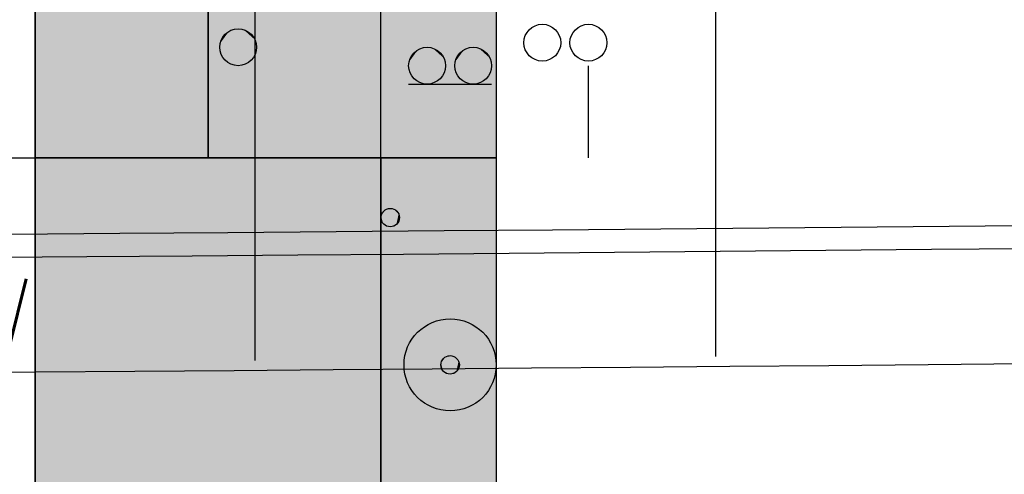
# Model space of a CAD drawing. Header units: metres. Extents: x 3458045 to 3462392, y 5482308 to 5484762.
# Tile 258 of 458: x 3460144.91 to 3460149.19, y 5483997.55 to 5483999.53. Entities that reach past the tile are written whole.
import ezdxf
from ezdxf.enums import TextEntityAlignment as Align

# ---------------------------------------------------------------- set-up
doc = ezdxf.new("R2010")
doc.units = ezdxf.units.M
doc.linetypes.add('AUSGEZOGEN', pattern=[2, 1, 1])
doc.linetypes.add('VERDECKT2', pattern=[4.7625, 3.175, -1.5875])
for name, color, linetype in [('BAUER_BK 2014', 1, 'CONTINUOUS'), ('SP_BAUGRUBE-UWB-Sohle', 1, 'AUSGEZOGEN'), ('SP_BAUGRUBE-VERBAU', 210, 'AUSGEZOGEN'), ('SP_Tunnelsohle_L7+8-Schnitt', 2, 'CONTINUOUS'), ('SP_Tunnelsohle_Sauberkeitsschicht', 1, 'CONTINUOUS')]:
    doc.layers.add(name, color=color, linetype=linetype)
doc.styles.add('ROMANS', font='ROMANS')

msp = doc.modelspace()

# ---------------------------------------------------------------- linework, layer by layer
at = {"layer": 'BAUER_BK 2014', "color": 7, "linetype": 'Continuous'}
for points in [[(3460144.9809, 5484012.5271), (3460144.9809, 5483982.5271)], [(3460146.9809, 5484012.5271), (3460146.9809, 5483982.5271)], [(3460144.9809, 5483998.9271), (3460144.9809, 5484000.9271), (3460146.9809, 5484000.9271), (3460146.9809, 5483998.9271), (3460144.9809, 5483998.9271)], [(3460147.3809, 5483998.9271), (3460147.3809, 5483999.3271)], [(3460146.6009, 5483999.2471), (3460146.9609, 5483999.2471)], [(3460142.9304, 5483998.9271), (3460143.9809, 5483998.9271), (3460144.5809, 5483998.9271), (3460144.9809, 5483998.9271)], [(3460144.9809, 5483993.5271), (3460144.9809, 5483998.9271), (3460146.9809, 5483998.9271), (3460146.9809, 5483993.5271), (3460144.9809, 5483993.5271)], [(3460146.9809, 5483998.9271), (3460144.9809, 5483998.9271)]]:
    msp.add_lwpolyline(points, dxfattribs=at)
at = {"layer": 'BAUER_BK 2014', "color": 30, "linetype": 'Continuous'}
for points in [[(3460144.9809, 5483998.9271), (3460144.9809, 5484000.9271), (3460145.7309, 5484000.9271), (3460145.7309, 5483998.9271), (3460144.9809, 5483998.9271)], [(3460146.4809, 5483993.5271), (3460146.4809, 5483998.9271), (3460146.9809, 5483998.9271), (3460146.9809, 5483993.5271), (3460146.4809, 5483993.5271)]]:
    msp.add_lwpolyline(points, dxfattribs=at)
at = {"layer": 'BAUER_BK 2014', "color": 62, "linetype": 'Continuous'}
msp.add_lwpolyline([(3460145.7309, 5483998.9271), (3460145.7309, 5484000.9271), (3460146.9809, 5484000.9271), (3460146.9809, 5483998.9271), (3460145.7309, 5483998.9271)], dxfattribs=at)
at = {"layer": 'BAUER_BK 2014', "color": 206, "linetype": 'Continuous'}
msp.add_lwpolyline([(3460146.4809, 5483998.9271), (3460146.4809, 5484000.9271), (3460146.9809, 5484000.9271), (3460146.9809, 5483998.9271), (3460146.4809, 5483998.9271)], dxfattribs=at)
at = {"layer": 'BAUER_BK 2014', "color": 50, "linetype": 'Continuous'}
msp.add_lwpolyline([(3460144.9809, 5483993.5271), (3460144.9809, 5483998.9271), (3460146.4809, 5483998.9271), (3460146.4809, 5483993.5271), (3460144.9809, 5483993.5271)], dxfattribs=at)
at = {"layer": 'BAUER_BK 2014', "color": 7, "linetype": 'Continuous'}
for centre, radius in [((3460145.8609, 5483999.4071), 0.08), ((3460147.1809, 5483999.4271), 0.08), ((3460147.3809, 5483999.4271), 0.08), ((3460146.6809, 5483999.3271), 0.08), ((3460146.8809, 5483999.3271), 0.08), ((3460146.5209, 5483998.6671), 0.04), ((3460146.7809, 5483998.0271), 0.2), ((3460146.7809, 5483998.0271), 0.04)]:
    msp.add_circle(centre, radius, dxfattribs=at)
at = {"layer": 'BAUER_BK 2014', "color": 30, "linetype": 'Continuous'}
for points in [[(3460144.9809, 5483998.9271), (3460144.9809, 5484000.9271), (3460145.7309, 5483998.9271), (3460145.7309, 5484000.9271)], [(3460146.4809, 5483993.5271), (3460146.4809, 5483998.9271), (3460146.9809, 5483993.5271), (3460146.9809, 5483998.9271)]]:
    msp.add_solid(points, dxfattribs=at)
at = {"layer": 'BAUER_BK 2014', "color": 62, "linetype": 'Continuous'}
msp.add_solid([(3460145.7309, 5483998.9271), (3460145.7309, 5484000.9271), (3460146.9809, 5483998.9271), (3460146.9809, 5484000.9271)], dxfattribs=at)
at = {"layer": 'BAUER_BK 2014', "color": 206, "linetype": 'Continuous'}
msp.add_solid([(3460146.4809, 5483998.9271), (3460146.4809, 5484000.9271), (3460146.9809, 5483998.9271), (3460146.9809, 5484000.9271)], dxfattribs=at)
at = {"layer": 'BAUER_BK 2014', "color": 7, "linetype": 'Continuous'}
for points in [[(3460145.8527, 5483999.4867), (3460145.8363, 5483999.4831), (3460145.8209, 5483999.4763)], [(3460145.8857, 5483999.4831), (3460145.8527, 5483999.4867), (3460145.8209, 5483999.4763)], [(3460145.8857, 5483999.4831), (3460145.8693, 5483999.4867), (3460145.8527, 5483999.4867)], [(3460145.8209, 5483999.4763), (3460145.7963, 5483999.4541), (3460145.7827, 5483999.4237)], [(3460145.8209, 5483999.4763), (3460145.7827, 5483999.4237), (3460145.7963, 5483999.3601)], [(3460145.7963, 5483999.4541), (3460145.7879, 5483999.4397), (3460145.7827, 5483999.4237)], [(3460145.8209, 5483999.4763), (3460145.8075, 5483999.4665), (3460145.7963, 5483999.4541)], [(3460145.8209, 5483999.4763), (3460145.7963, 5483999.3601), (3460145.9145, 5483999.3477)], [(3460145.9341, 5483999.4397), (3460145.8857, 5483999.4831), (3460145.8209, 5483999.4763)], [(3460145.9145, 5483999.3477), (3460145.9341, 5483999.4397), (3460145.8209, 5483999.4763)], [(3460145.9145, 5483999.4665), (3460145.9009, 5483999.4763), (3460145.8857, 5483999.4831)], [(3460145.9341, 5483999.4397), (3460145.9145, 5483999.4665), (3460145.8857, 5483999.4831)], [(3460145.9341, 5483999.4397), (3460145.9257, 5483999.4541), (3460145.9145, 5483999.4665)], [(3460145.7827, 5483999.4237), (3460145.7809, 5483999.4071), (3460145.7827, 5483999.3905)], [(3460145.7827, 5483999.4237), (3460145.7827, 5483999.3905), (3460145.7963, 5483999.3601)], [(3460145.9145, 5483999.3477), (3460145.9341, 5483999.3745), (3460145.9341, 5483999.4397)], [(3460145.9409, 5483999.4071), (3460145.9393, 5483999.4237), (3460145.9341, 5483999.4397)], [(3460145.9341, 5483999.3745), (3460145.9409, 5483999.4071), (3460145.9341, 5483999.4397)], [(3460146.6727, 5483999.4067), (3460146.6563, 5483999.4031), (3460146.6409, 5483999.3963)], [(3460146.7057, 5483999.4031), (3460146.6727, 5483999.4067), (3460146.6409, 5483999.3963)], [(3460146.7541, 5483999.3597), (3460146.7057, 5483999.4031), (3460146.6409, 5483999.3963)], [(3460146.7057, 5483999.4031), (3460146.6893, 5483999.4067), (3460146.6727, 5483999.4067)], [(3460146.7345, 5483999.3865), (3460146.7209, 5483999.3963), (3460146.7057, 5483999.4031)], [(3460146.7541, 5483999.3597), (3460146.7345, 5483999.3865), (3460146.7057, 5483999.4031)], [(3460146.8727, 5483999.4067), (3460146.8563, 5483999.4031), (3460146.8409, 5483999.3963)], [(3460146.9057, 5483999.4031), (3460146.8727, 5483999.4067), (3460146.8409, 5483999.3963)], [(3460146.9541, 5483999.3597), (3460146.9057, 5483999.4031), (3460146.8409, 5483999.3963)], [(3460146.9057, 5483999.4031), (3460146.8893, 5483999.4067), (3460146.8727, 5483999.4067)], [(3460146.9345, 5483999.3865), (3460146.9209, 5483999.3963), (3460146.9057, 5483999.4031)], [(3460146.9541, 5483999.3597), (3460146.9345, 5483999.3865), (3460146.9057, 5483999.4031)], [(3460145.7827, 5483999.3905), (3460145.7879, 5483999.3745), (3460145.7963, 5483999.3601)], [(3460145.7963, 5483999.3601), (3460145.8075, 5483999.3477), (3460145.8209, 5483999.3379)], [(3460145.7963, 5483999.3601), (3460145.8209, 5483999.3379), (3460145.8527, 5483999.3275)], [(3460145.7963, 5483999.3601), (3460145.8527, 5483999.3275), (3460145.9145, 5483999.3477)], [(3460145.9145, 5483999.3477), (3460145.9257, 5483999.3601), (3460145.9341, 5483999.3745)], [(3460146.6409, 5483999.3963), (3460146.6163, 5483999.3741), (3460146.6027, 5483999.3437)], [(3460146.6409, 5483999.3963), (3460146.6027, 5483999.3437), (3460146.6163, 5483999.2801)], [(3460146.6163, 5483999.3741), (3460146.6079, 5483999.3597), (3460146.6027, 5483999.3437)], [(3460146.6409, 5483999.3963), (3460146.6275, 5483999.3865), (3460146.6163, 5483999.3741)], [(3460146.6409, 5483999.3963), (3460146.6163, 5483999.2801), (3460146.7345, 5483999.2677)], [(3460146.7345, 5483999.2677), (3460146.7541, 5483999.3597), (3460146.6409, 5483999.3963)], [(3460146.7541, 5483999.3597), (3460146.7457, 5483999.3741), (3460146.7345, 5483999.3865)], [(3460146.7345, 5483999.2677), (3460146.7541, 5483999.2945), (3460146.7541, 5483999.3597)], [(3460146.7609, 5483999.3271), (3460146.7593, 5483999.3437), (3460146.7541, 5483999.3597)], [(3460146.7541, 5483999.2945), (3460146.7609, 5483999.3271), (3460146.7541, 5483999.3597)], [(3460146.8409, 5483999.3963), (3460146.8163, 5483999.3741), (3460146.8027, 5483999.3437)], [(3460146.8409, 5483999.3963), (3460146.8027, 5483999.3437), (3460146.8163, 5483999.2801)], [(3460146.8163, 5483999.3741), (3460146.8079, 5483999.3597), (3460146.8027, 5483999.3437)], [(3460146.8409, 5483999.3963), (3460146.8275, 5483999.3865), (3460146.8163, 5483999.3741)], [(3460146.8409, 5483999.3963), (3460146.8163, 5483999.2801), (3460146.9345, 5483999.2677)], [(3460146.9345, 5483999.2677), (3460146.9541, 5483999.3597), (3460146.8409, 5483999.3963)], [(3460146.9541, 5483999.3597), (3460146.9457, 5483999.3741), (3460146.9345, 5483999.3865)], [(3460146.9345, 5483999.2677), (3460146.9541, 5483999.2945), (3460146.9541, 5483999.3597)], [(3460146.9609, 5483999.3271), (3460146.9593, 5483999.3437), (3460146.9541, 5483999.3597)], [(3460146.9541, 5483999.2945), (3460146.9609, 5483999.3271), (3460146.9541, 5483999.3597)], [(3460145.8209, 5483999.3379), (3460145.8363, 5483999.3311), (3460145.8527, 5483999.3275)], [(3460145.8527, 5483999.3275), (3460145.8857, 5483999.3311), (3460145.9145, 5483999.3477)], [(3460145.8527, 5483999.3275), (3460145.8693, 5483999.3275), (3460145.8857, 5483999.3311)], [(3460145.8857, 5483999.3311), (3460145.9009, 5483999.3379), (3460145.9145, 5483999.3477)], [(3460146.6027, 5483999.3437), (3460146.6009, 5483999.3271), (3460146.6027, 5483999.3105)], [(3460146.6027, 5483999.3437), (3460146.6027, 5483999.3105), (3460146.6163, 5483999.2801)], [(3460146.8027, 5483999.3437), (3460146.8009, 5483999.3271), (3460146.8027, 5483999.3105)], [(3460146.8027, 5483999.3437), (3460146.8027, 5483999.3105), (3460146.8163, 5483999.2801)], [(3460146.6027, 5483999.3105), (3460146.6079, 5483999.2945), (3460146.6163, 5483999.2801)], [(3460146.6163, 5483999.2801), (3460146.6275, 5483999.2677), (3460146.6409, 5483999.2579)], [(3460146.6163, 5483999.2801), (3460146.6409, 5483999.2579), (3460146.6727, 5483999.2475)], [(3460146.6163, 5483999.2801), (3460146.6727, 5483999.2475), (3460146.7345, 5483999.2677)], [(3460146.7345, 5483999.2677), (3460146.7457, 5483999.2801), (3460146.7541, 5483999.2945)], [(3460146.8027, 5483999.3105), (3460146.8079, 5483999.2945), (3460146.8163, 5483999.2801)], [(3460146.8163, 5483999.2801), (3460146.8275, 5483999.2677), (3460146.8409, 5483999.2579)], [(3460146.8163, 5483999.2801), (3460146.8409, 5483999.2579), (3460146.8727, 5483999.2475)], [(3460146.8163, 5483999.2801), (3460146.8727, 5483999.2475), (3460146.9345, 5483999.2677)], [(3460146.9345, 5483999.2677), (3460146.9457, 5483999.2801), (3460146.9541, 5483999.2945)], [(3460146.6409, 5483999.2579), (3460146.6563, 5483999.2511), (3460146.6727, 5483999.2475)], [(3460146.6727, 5483999.2475), (3460146.7057, 5483999.2511), (3460146.7345, 5483999.2677)], [(3460146.6727, 5483999.2475), (3460146.6893, 5483999.2475), (3460146.7057, 5483999.2511)], [(3460146.7057, 5483999.2511), (3460146.7209, 5483999.2579), (3460146.7345, 5483999.2677)], [(3460146.8409, 5483999.2579), (3460146.8563, 5483999.2511), (3460146.8727, 5483999.2475)], [(3460146.8727, 5483999.2475), (3460146.9057, 5483999.2511), (3460146.9345, 5483999.2677)], [(3460146.8727, 5483999.2475), (3460146.8893, 5483999.2475), (3460146.9057, 5483999.2511)], [(3460146.9057, 5483999.2511), (3460146.9209, 5483999.2579), (3460146.9345, 5483999.2677)], [(3460146.4819, 5483998.6755), (3460146.4809, 5483998.6671), (3460146.4819, 5483998.6587)], [(3460146.5009, 5483998.7017), (3460146.4887, 5483998.6907), (3460146.4819, 5483998.6755)], [(3460146.5009, 5483998.7017), (3460146.4819, 5483998.6755), (3460146.4887, 5483998.6435)], [(3460146.4887, 5483998.6907), (3460146.4845, 5483998.6833), (3460146.4819, 5483998.6755)], [(3460146.4819, 5483998.6755), (3460146.4819, 5483998.6587), (3460146.4887, 5483998.6435)], [(3460146.5009, 5483998.7017), (3460146.4943, 5483998.6969), (3460146.4887, 5483998.6907)], [(3460146.5009, 5483998.7017), (3460146.4887, 5483998.6435), (3460146.5477, 5483998.6373)], [(3460146.5167, 5483998.7069), (3460146.5087, 5483998.7051), (3460146.5009, 5483998.7017)], [(3460146.5333, 5483998.7051), (3460146.5167, 5483998.7069), (3460146.5009, 5483998.7017)], [(3460146.5575, 5483998.6833), (3460146.5333, 5483998.7051), (3460146.5009, 5483998.7017)], [(3460146.5477, 5483998.6373), (3460146.5575, 5483998.6833), (3460146.5009, 5483998.7017)], [(3460146.5333, 5483998.7051), (3460146.5251, 5483998.7069), (3460146.5167, 5483998.7069)], [(3460146.5477, 5483998.6969), (3460146.5409, 5483998.7017), (3460146.5333, 5483998.7051)], [(3460146.5575, 5483998.6833), (3460146.5477, 5483998.6969), (3460146.5333, 5483998.7051)], [(3460146.5575, 5483998.6833), (3460146.5533, 5483998.6907), (3460146.5477, 5483998.6969)], [(3460146.5477, 5483998.6373), (3460146.5575, 5483998.6509), (3460146.5575, 5483998.6833)], [(3460146.5609, 5483998.6671), (3460146.5601, 5483998.6755), (3460146.5575, 5483998.6833)], [(3460146.5575, 5483998.6509), (3460146.5609, 5483998.6671), (3460146.5575, 5483998.6833)], [(3460146.4819, 5483998.6587), (3460146.4845, 5483998.6509), (3460146.4887, 5483998.6435)], [(3460146.4887, 5483998.6435), (3460146.4943, 5483998.6373), (3460146.5009, 5483998.6325)], [(3460146.4887, 5483998.6435), (3460146.5009, 5483998.6325), (3460146.5167, 5483998.6273)], [(3460146.4887, 5483998.6435), (3460146.5167, 5483998.6273), (3460146.5477, 5483998.6373)], [(3460146.5009, 5483998.6325), (3460146.5087, 5483998.6291), (3460146.5167, 5483998.6273)], [(3460146.5167, 5483998.6273), (3460146.5333, 5483998.6291), (3460146.5477, 5483998.6373)], [(3460146.5333, 5483998.6291), (3460146.5409, 5483998.6325), (3460146.5477, 5483998.6373)], [(3460146.5477, 5483998.6373), (3460146.5533, 5483998.6435), (3460146.5575, 5483998.6509)], [(3460146.5167, 5483998.6273), (3460146.5251, 5483998.6273), (3460146.5333, 5483998.6291)], [(3460146.7419, 5483998.0355), (3460146.7409, 5483998.0271), (3460146.7419, 5483998.0187)], [(3460146.7609, 5483998.0617), (3460146.7487, 5483998.0507), (3460146.7419, 5483998.0355)], [(3460146.7609, 5483998.0617), (3460146.7419, 5483998.0355), (3460146.7487, 5483998.0035)], [(3460146.7487, 5483998.0507), (3460146.7445, 5483998.0433), (3460146.7419, 5483998.0355)], [(3460146.7419, 5483998.0355), (3460146.7419, 5483998.0187), (3460146.7487, 5483998.0035)], [(3460146.7609, 5483998.0617), (3460146.7543, 5483998.0569), (3460146.7487, 5483998.0507)], [(3460146.7609, 5483998.0617), (3460146.7487, 5483998.0035), (3460146.8077, 5483997.9973)], [(3460146.7767, 5483998.0669), (3460146.7687, 5483998.0651), (3460146.7609, 5483998.0617)], [(3460146.7933, 5483998.0651), (3460146.7767, 5483998.0669), (3460146.7609, 5483998.0617)], [(3460146.8175, 5483998.0433), (3460146.7933, 5483998.0651), (3460146.7609, 5483998.0617)], [(3460146.8077, 5483997.9973), (3460146.8175, 5483998.0433), (3460146.7609, 5483998.0617)], [(3460146.7933, 5483998.0651), (3460146.7851, 5483998.0669), (3460146.7767, 5483998.0669)], [(3460146.8077, 5483998.0569), (3460146.8009, 5483998.0617), (3460146.7933, 5483998.0651)], [(3460146.8175, 5483998.0433), (3460146.8077, 5483998.0569), (3460146.7933, 5483998.0651)], [(3460146.8175, 5483998.0433), (3460146.8133, 5483998.0507), (3460146.8077, 5483998.0569)], [(3460146.8077, 5483997.9973), (3460146.8175, 5483998.0109), (3460146.8175, 5483998.0433)], [(3460146.8209, 5483998.0271), (3460146.8201, 5483998.0355), (3460146.8175, 5483998.0433)], [(3460146.8175, 5483998.0109), (3460146.8209, 5483998.0271), (3460146.8175, 5483998.0433)], [(3460146.7419, 5483998.0187), (3460146.7445, 5483998.0109), (3460146.7487, 5483998.0035)], [(3460146.7487, 5483998.0035), (3460146.7543, 5483997.9973), (3460146.7609, 5483997.9925)], [(3460146.7487, 5483998.0035), (3460146.7609, 5483997.9925), (3460146.7767, 5483997.9873)], [(3460146.7487, 5483998.0035), (3460146.7767, 5483997.9873), (3460146.8077, 5483997.9973)], [(3460146.7609, 5483997.9925), (3460146.7687, 5483997.9891), (3460146.7767, 5483997.9873)], [(3460146.7767, 5483997.9873), (3460146.7933, 5483997.9891), (3460146.8077, 5483997.9973)], [(3460146.7767, 5483997.9873), (3460146.7851, 5483997.9873), (3460146.7933, 5483997.9891)], [(3460146.7933, 5483997.9891), (3460146.8009, 5483997.9925), (3460146.8077, 5483997.9973)], [(3460146.8077, 5483997.9973), (3460146.8133, 5483998.0035), (3460146.8175, 5483998.0109)]]:
    msp.add_solid(points, dxfattribs=at)
at = {"layer": 'BAUER_BK 2014', "color": 50, "linetype": 'Continuous'}
msp.add_solid([(3460144.9809, 5483993.5271), (3460144.9809, 5483998.9271), (3460146.4809, 5483993.5271), (3460146.4809, 5483998.9271)], dxfattribs=at)
at = {"layer": 'SP_BAUGRUBE-UWB-Sohle'}
for points in [[(3460024.5744, 5483998.4468), (3460120.4579, 5483997.9661, 0.014054), (3460230.5579, 5484000.5071)], [(3460024.5669, 5483996.9468), (3460120.4503, 5483996.4661, 0.014044), (3460230.5579, 5483999.0051)]]:
    msp.add_lwpolyline(points, format="xyb", dxfattribs=at)
at = {"layer": 'SP_BAUGRUBE-VERBAU', "linetype": 'VERDECKT2'}
for p, q in [((3460145.9329, 5484005.9838), (3460145.9329, 5483992.7534)), ((3460147.9329, 5484006.0008), (3460147.9329, 5483992.7703))]:
    msp.add_line(p, q, dxfattribs=at)
at = {"layer": 'SP_Tunnelsohle_L7+8-Schnitt'}
msp.add_lwpolyline([(3460024.6769, 5483999.0463), (3460120.4609, 5483998.5661, 0.007671), (3460180.5579, 5483999.1857)], format="xyb", dxfattribs=at)
at = {"layer": 'SP_Tunnelsohle_Sauberkeitsschicht'}
msp.add_lwpolyline([(3460024.5769, 5483998.9468), (3460120.4604, 5483998.4661, 0.014971), (3460237.7061, 5484001.3871), (3460290.4009, 5484004.2768, -0.002542), (3460310.5579, 5484005.2803)], format="xyb", dxfattribs=at)

# ---------------------------------------------------------------- texts
at = {"layer": 'BAUER_BK 2014', "color": 1, "style": 'ROMANS', "width": 0.965679}
msp.add_text('14.50 GW ', height=0.29916, dxfattribs=at).set_placement((3460142.7682, 5483998.1019), (3460145.2031, 5483998.1019), align=Align.FIT)

doc.saveas('drawing.dxf')
